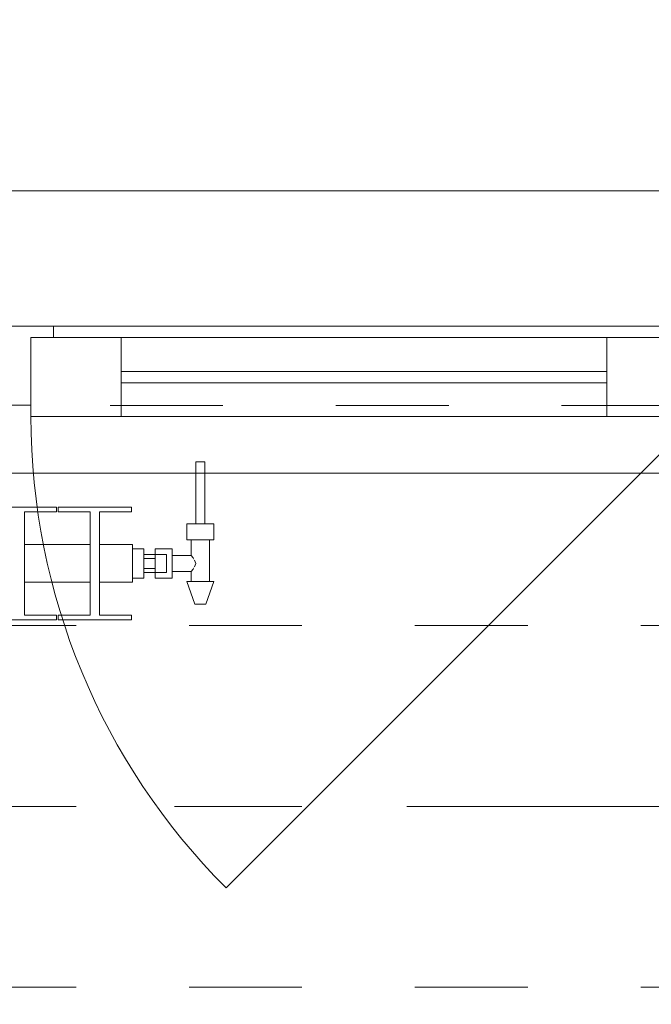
# Model space of a CAD drawing. Header units: metres. Extents: x -3.6 to 90.7, y -11.1 to 18.
# Tile 510 of 656: x 42.43 to 42.989, y 12.975 to 13.846. Entities that reach past the tile are written whole.
import ezdxf

# ---------------------------------------------------------------- set-up
doc = ezdxf.new("R2010")
doc.units = ezdxf.units.M
doc.header["$MEASUREMENT"] = 0
for name, pattern in [('Achse', [0.2, 0.1, -0.05, 0, -0.05]), ('Strichlinie doppelt', [0.546806, 0.264583, -0.105833, 0.070556, -0.105833]), ('Strichlinie eng', [0.115, 0.075, -0.04]), ('Untersicht', [0.1, 0.075, -0.025]), ('Wipeout_Contour', [1, 0, -1])]:
    doc.linetypes.add(name, pattern=pattern)
for name, color, linetype in [('152 - Bemaßung_ Beschriftung.Ausbau', 7, 'Continuous'), ('451 - Universal.Achsen Raster', 7, 'Continuous'), ('603 - Struktur.Bodenplatte_ Decke Roh', 7, 'Continuous'), ('604 - Struktur.Wand Aussen', 7, 'Continuous'), ('608 - Struktur.Träger', 7, 'Continuous'), ('650 - Abdeckung.Fußboden Aufbau', 7, 'Continuous'), ('801 - HKLSE.Heizung_ Klima_ Lüftung', 7, 'Continuous'), ('Neubau_653 - Abdeckung.TB Verkofferung', 7, 'Continuous')]:
    doc.layers.add(name, color=color, linetype=linetype)
doc.styles.add('ERSTELLTER_STIL_2', font='txt')
doc.dimstyles.new('ERSTELLTER_STIL__3', dxfattribs={"dimtxt": 0.1, "dimasz": 0.0532, "dimexe": 0.18, "dimexo": 0.0625, "dimgap": 0, "dimtad": 1, "dimtih": 1, "dimtoh": 1, "dimzin": 0, "dimdsep": 46, "dimtxsty": 'ERSTELLTER_STIL_2', "dimblk": 'ARROWHEAD_2', "dimblk1": 'ARROWHEAD_2', "dimblk2": 'ARROWHEAD_2', "dimcen": 0.09, "dimse1": 1, "dimse2": 1, "dimclrd": 7, "dimclre": 7, "dimclrt": 7, "dimazin": 0, "dimtfac": 1, "dimtdec": 4, "dimtmove": 0, "dimatfit": 3, "dimfxl": 1, "dimtolj": 1, "dimtzin": 0, "dimarcsym": 0})

# ---------------------------------------------------------------- blocks, each defined once
blk = doc.blocks.new('*D235')
at = {"layer": '152 - Bemaßung_ Beschriftung.Ausbau', "color": 7, "linetype": 'Continuous', "lineweight": 5}
for p, q in [((40.72, 14.8025), (40.72, 14.9075)), ((43.12, 14.8025), (43.12, 14.9075)), ((40.74021, 14.89), (40.69979, 14.82)), ((43.14021, 14.89), (43.09979, 14.82)), ((40.72, 14.855), (43.12, 14.855))]:
    blk.add_line(p, q, dxfattribs=at)
at = {"layer": '152 - Bemaßung_ Beschriftung.Ausbau', "color": 7, "lineweight": 5, "char_height": 0.1, "attachment_point": 7, "style": 'ERSTELLTER_STIL_2'}
for s, insert in [('\\A1;{\\pql;\\fArial|b0|i0|c0|p38;2,40}', (41.78697, 14.875)), ('\\A1;{\\pql;\\fArial|b0|i0|c0|p38;2,01}', (41.78697, 14.735))]:
    blk.add_mtext(s, dxfattribs=dict(at, insert=insert))
blk = doc.blocks.new('ARROWHEAD_2')
at = {"color": 0, "linetype": 'Continuous', "lineweight": 0}
for p, q in [((-0.378, -0.655), (0.378, 0.655)), ((0, 0), (-1, 0))]:
    blk.add_line(p, q, dxfattribs=at)
blk = doc.blocks.new('*D272')
at = {"layer": '152 - Bemaßung_ Beschriftung.Ausbau', "color": 7, "linetype": 'Continuous', "lineweight": 5}
for p, q in [((40.18997, 15.3025), (40.18997, 15.4075)), ((43.66997, 15.3025), (43.66997, 15.4075)), ((40.21018, 15.39), (40.16977, 15.32)), ((43.69018, 15.39), (43.64977, 15.32)), ((40.18997, 15.355), (43.66997, 15.355))]:
    blk.add_line(p, q, dxfattribs=at)
at = {"layer": '152 - Bemaßung_ Beschriftung.Ausbau', "color": 7, "lineweight": 5, "char_height": 0.1, "attachment_point": 7, "style": 'ERSTELLTER_STIL_2'}
for s, insert in [('\\A1;{\\pql;\\fArial|b0|i0|c0|p38;3,48}', (41.72106, 15.375)), ('\\A1;{\\pql;\\fArial|b0|i0|c0|p38;14}', (43.49797, 15.375))]:
    blk.add_mtext(s, dxfattribs=dict(at, insert=insert))
blk = doc.blocks.new('*D311')
at = {"layer": '152 - Bemaßung_ Beschriftung.Ausbau', "color": 7, "linetype": 'Continuous', "lineweight": 5}
for p, q in [((40.27999, 15.8025), (40.27999, 15.9075)), ((43.57999, 15.8025), (43.57999, 15.9075)), ((40.3002, 15.89), (40.25978, 15.82)), ((43.6002, 15.89), (43.55978, 15.82)), ((40.27999, 15.855), (43.57999, 15.855))]:
    blk.add_line(p, q, dxfattribs=at)
at = {"layer": '152 - Bemaßung_ Beschriftung.Ausbau', "color": 7, "lineweight": 5, "insert": (41.79696, 15.875), "char_height": 0.1, "attachment_point": 7, "style": 'ERSTELLTER_STIL_2'}
blk.add_mtext('\\A1;{\\pql;\\fArial|b0|i0|c0|p38;3,30}', dxfattribs=at)

msp = doc.modelspace()

# ---------------------------------------------------------------- linework, layer by layer
at = {"layer": '451 - Universal.Achsen Raster', "color": 160, "linetype": 'Strichlinie doppelt', "lineweight": 9, "true_color": 0x3232ff}
msp.add_line((64.93502, 13.14998), (-3.175, 13.14998), dxfattribs=at)
at = {"layer": '603 - Struktur.Bodenplatte_ Decke Roh', "color": 7, "linetype": 'Continuous', "lineweight": 18, "flags": 128}
msp.add_lwpolyline([(-0.015, 0.005), (62.27503, 0.005), (62.27503, 13.695), (50.77999, 13.695), (50.77999, 13.455), (50.77999, 12.99998), (50.84002, 12.99998), (50.84002, 8.58498), (49.03003, 8.58498), (49.03003, 8.72498), (47.41002, 8.72498), (47.41002, 12.99998), (47.47999, 12.99998), (47.47999, 13.455), (47.47999, 13.695), (14.77999, 13.695)], dxfattribs=at)
at = {"layer": '604 - Struktur.Wand Aussen', "color": 7, "linetype": 'Continuous', "lineweight": 13}
for p, q in [((42.42, 13.575), (42.46, 13.575)), ((42.46, 13.575), (43.01, 13.575)), ((42.46, 13.575), (42.46, 13.565)), ((42.46, 13.565), (42.44, 13.565)), ((42.44, 13.565), (42.44, 13.505)), ((42.44, 13.495), (42.44, 13.565)), ((42.44, 13.565), (42.52, 13.565)), ((42.52, 13.565), (42.95, 13.565)), ((42.52, 13.565), (42.52, 13.495)), ((42.95, 13.495), (42.95, 13.565)), ((42.95, 13.565), (43.03, 13.565)), ((42.52, 13.535), (42.95, 13.535)), ((42.95, 13.525), (42.52, 13.525)), ((42.44, 13.505), (42.42, 13.505)), ((42.52, 13.495), (42.44, 13.495)), ((42.95, 13.495), (42.52, 13.495)), ((43.03, 13.495), (42.95, 13.495))]:
    msp.add_line(p, q, dxfattribs=at)
at = {"layer": '604 - Struktur.Wand Aussen', "color": 7, "linetype": 'Continuous', "lineweight": 9}
msp.add_line((43.03, 13.495), (42.61281, 13.07781), dxfattribs=at)
at = {"layer": '608 - Struktur.Träger', "color": 7, "linetype": 'Untersicht', "lineweight": 13}
for p, q in [((14.77999, 13.30998), (47.47999, 13.30998)), ((14.77999, 12.98998), (47.47999, 12.98998))]:
    msp.add_line(p, q, dxfattribs=at)
at = {"layer": '608 - Struktur.Träger', "color": 7, "linetype": 'Achse', "lineweight": 9}
msp.add_line((14.77999, 13.14998), (47.47999, 13.14998), dxfattribs=at)
at = {"layer": '650 - Abdeckung.Fußboden Aufbau', "color": 7, "linetype": 'Continuous', "lineweight": 13, "flags": 128}
msp.add_lwpolyline([(43.66997, 8.2405), (43.66997, 12.98998), (43.56999, 12.98998), (43.56999, 13.445), (40.28999, 13.445), (40.28999, 12.98998), (40.18997, 12.98998), (40.18997, 8.50998)], dxfattribs=at)
at = {"layer": 'Neubau_653 - Abdeckung.TB Verkofferung', "color": 1, "linetype": 'Untersicht', "lineweight": 9}
msp.add_line((15.11, 13.50498), (47.24003, 13.50498), dxfattribs=at)

# ---------------------------------------------------------------- dimensions: what is measured, and where the dimension line sits
at = {"layer": '152 - Bemaßung_ Beschriftung.Ausbau', "color": 7, "linetype": 'Continuous', "lineweight": 5}
dim = msp.add_linear_dim(base=(43.12, 14.855), p1=(40.72, 13.575), p2=(43.12, 13.575), dimstyle='ERSTELLTER_STIL__3', dxfattribs=at)
dim.commit()
dim.dimension.update_dxf_attribs({"geometry": '*D235', "text_midpoint": (41.91685, 14.925), "dimtype": 160})

# ---------------------------------------------------------------- next in the draw order: wipeouts: each hides what was drawn before it
at = {"color": 254, "linetype": 'Wipeout_Contour', "lineweight": 0, "ltscale": 10761.835969}
msp.add_wipeout([(41.52999, 13.38167), (41.52999, 13.34833), (41.55916, 13.34833), (41.55916, 13.31917), (41.53082, 13.31917), (41.53082, 13.315), (41.59582, 13.315), (41.59582, 13.31917), (41.56749, 13.31917), (41.56749, 13.34833), (41.62582, 13.34833), (41.62582, 13.31917), (41.59749, 13.31917), (41.59749, 13.315), (41.66249, 13.315), (41.66249, 13.31917), (41.63416, 13.31917), (41.63416, 13.34833), (41.69249, 13.34833), (41.69249, 13.31917), (41.66416, 13.31917), (41.66416, 13.315), (41.72916, 13.315), (41.72916, 13.31917), (41.70082, 13.31917), (41.70082, 13.34833), (41.75916, 13.34833), (41.75916, 13.31917), (41.73082, 13.31917), (41.73082, 13.315), (41.79582, 13.315), (41.79582, 13.31917), (41.76749, 13.31917), (41.76749, 13.34833), (41.82582, 13.34833), (41.82582, 13.31917), (41.79749, 13.31917), (41.79749, 13.315), (41.86249, 13.315), (41.86249, 13.31917), (41.83416, 13.31917), (41.83416, 13.34833), (41.89249, 13.34833), (41.89249, 13.31917), (41.86416, 13.31917), (41.86416, 13.315), (41.92916, 13.315), (41.92916, 13.31917), (41.90082, 13.31917), (41.90082, 13.34833), (41.95916, 13.34833), (41.95916, 13.31917), (41.93082, 13.31917), (41.93082, 13.315), (41.99582, 13.315), (41.99582, 13.31917), (41.96749, 13.31917), (41.96749, 13.34833), (42.02582, 13.34833), (42.02582, 13.31917), (41.99749, 13.31917), (41.99749, 13.315), (42.06249, 13.315), (42.06249, 13.31917), (42.03416, 13.31917), (42.03416, 13.34833), (42.09249, 13.34833), (42.09249, 13.31917), (42.06416, 13.31917), (42.06416, 13.315), (42.12916, 13.315), (42.12916, 13.31917), (42.10082, 13.31917), (42.10082, 13.34833), (42.15916, 13.34833), (42.15916, 13.31917), (42.13082, 13.31917), (42.13082, 13.315), (42.19582, 13.315), (42.19582, 13.31917), (42.16749, 13.31917), (42.16749, 13.34833), (42.22582, 13.34833), (42.22582, 13.31917), (42.19749, 13.31917), (42.19749, 13.315), (42.26249, 13.315), (42.26249, 13.31917), (42.23416, 13.31917), (42.23416, 13.34833), (42.29249, 13.34833), (42.29249, 13.31917), (42.26416, 13.31917), (42.26416, 13.315), (42.32916, 13.315), (42.32916, 13.31917), (42.30082, 13.31917), (42.30082, 13.34833), (42.35916, 13.34833), (42.35916, 13.31917), (42.33082, 13.31917), (42.33082, 13.315), (42.39582, 13.315), (42.39582, 13.31917), (42.36749, 13.31917), (42.36749, 13.34833), (42.42582, 13.34833), (42.42582, 13.31917), (42.39749, 13.31917), (42.39749, 13.315), (42.46249, 13.315), (42.46249, 13.31917), (42.43416, 13.31917), (42.43416, 13.34833), (42.49249, 13.34833), (42.49249, 13.31917), (42.46416, 13.31917), (42.46416, 13.315), (42.52916, 13.315), (42.52916, 13.31917), (42.50082, 13.31917), (42.50082, 13.34833), (42.52999, 13.34833), (42.52999, 13.38167), (42.50082, 13.38167), (42.50082, 13.41083), (42.52916, 13.41083), (42.52916, 13.415), (42.46416, 13.415), (42.46416, 13.41083), (42.49249, 13.41083), (42.49249, 13.38167), (42.43416, 13.38167), (42.43416, 13.41083), (42.46249, 13.41083), (42.46249, 13.415), (42.39749, 13.415), (42.39749, 13.41083), (42.42582, 13.41083), (42.42582, 13.38167), (42.36749, 13.38167), (42.36749, 13.41083), (42.39582, 13.41083), (42.39582, 13.415), (42.33082, 13.415), (42.33082, 13.41083), (42.35916, 13.41083), (42.35916, 13.38167), (42.30082, 13.38167), (42.30082, 13.41083), (42.32916, 13.41083), (42.32916, 13.415), (42.26416, 13.415), (42.26416, 13.41083), (42.29249, 13.41083), (42.29249, 13.38167), (42.23416, 13.38167), (42.23416, 13.41083), (42.26249, 13.41083), (42.26249, 13.415), (42.19749, 13.415), (42.19749, 13.41083), (42.22582, 13.41083), (42.22582, 13.38167), (42.16749, 13.38167), (42.16749, 13.41083), (42.19582, 13.41083), (42.19582, 13.415), (42.13082, 13.415), (42.13082, 13.41083), (42.15916, 13.41083), (42.15916, 13.38167), (42.10082, 13.38167), (42.10082, 13.41083), (42.12916, 13.41083), (42.12916, 13.415), (42.06416, 13.415), (42.06416, 13.41083), (42.09249, 13.41083), (42.09249, 13.38167), (42.03416, 13.38167), (42.03416, 13.41083), (42.06249, 13.41083), (42.06249, 13.415), (41.99749, 13.415), (41.99749, 13.41083), (42.02582, 13.41083), (42.02582, 13.38167), (41.96749, 13.38167), (41.96749, 13.41083), (41.99582, 13.41083), (41.99582, 13.415), (41.93082, 13.415), (41.93082, 13.41083), (41.95916, 13.41083), (41.95916, 13.38167), (41.90082, 13.38167), (41.90082, 13.41083), (41.92916, 13.41083), (41.92916, 13.415), (41.86416, 13.415), (41.86416, 13.41083), (41.89249, 13.41083), (41.89249, 13.38167), (41.83416, 13.38167), (41.83416, 13.41083), (41.86249, 13.41083), (41.86249, 13.415), (41.79749, 13.415), (41.79749, 13.41083), (41.82582, 13.41083), (41.82582, 13.38167), (41.76749, 13.38167), (41.76749, 13.41083), (41.79582, 13.41083), (41.79582, 13.415), (41.73082, 13.415), (41.73082, 13.41083), (41.75916, 13.41083), (41.75916, 13.38167), (41.70082, 13.38167), (41.70082, 13.41083), (41.72916, 13.41083), (41.72916, 13.415), (41.66416, 13.415), (41.66416, 13.41083), (41.69249, 13.41083), (41.69249, 13.38167), (41.63416, 13.38167), (41.63416, 13.41083), (41.66249, 13.41083), (41.66249, 13.415), (41.59749, 13.415), (41.59749, 13.41083), (41.62582, 13.41083), (41.62582, 13.38167), (41.56749, 13.38167), (41.56749, 13.41083), (41.59582, 13.41083), (41.59582, 13.415), (41.53082, 13.415), (41.53082, 13.41083), (41.55916, 13.41083), (41.55916, 13.38167)], dxfattribs=at).dxf.layer = '801 - HKLSE.Heizung_ Klima_ Lüftung'

# ---------------------------------------------------------------- next in the draw order: linework, layer by layer
at = {"layer": '801 - HKLSE.Heizung_ Klima_ Lüftung', "color": 7, "linetype": 'Continuous', "lineweight": 5}
for p, q in [((42.46249, 13.415), (42.39749, 13.415)), ((42.46249, 13.41083), (42.46249, 13.415)), ((42.46249, 13.41083), (42.46249, 13.415)), ((42.46416, 13.415), (42.46416, 13.41083)), ((42.46416, 13.415), (42.46416, 13.41083)), ((42.43416, 13.31917), (42.43416, 13.41083)), ((42.43416, 13.41083), (42.46249, 13.41083)), ((42.46416, 13.41083), (42.49249, 13.41083)), ((42.49249, 13.41083), (42.49249, 13.31917)), ((42.50082, 13.31917), (42.50082, 13.41083)), ((42.43416, 13.38167), (42.49249, 13.38167)), ((42.43416, 13.34833), (42.49249, 13.34833)), ((42.46249, 13.31917), (42.43416, 13.31917)), ((42.46249, 13.315), (42.46249, 13.31917)), ((42.46249, 13.315), (42.46249, 13.31917)), ((42.46416, 13.31917), (42.46416, 13.315)), ((42.49249, 13.31917), (42.46416, 13.31917)), ((42.46416, 13.31917), (42.46416, 13.315)), ((42.52916, 13.31917), (42.50082, 13.31917)), ((42.52916, 13.315), (42.52916, 13.31917)), ((42.39749, 13.315), (42.46249, 13.315)), ((42.39749, 13.315), (42.46249, 13.315)), ((42.46416, 13.315), (42.52916, 13.315)), ((42.46416, 13.315), (42.52916, 13.315))]:
    msp.add_line(p, q, dxfattribs=at)

# ---------------------------------------------------------------- next in the draw order: wipeouts: each hides what was drawn before it
at = {"color": 254, "linetype": 'Wipeout_Contour', "lineweight": 0, "ltscale": 1424.25512}
msp.add_wipeout([(42.52999, 13.35201), (42.53999, 13.35201), (42.53999, 13.357), (42.54999, 13.357), (42.54999, 13.352), (42.56499, 13.352), (42.56499, 13.358), (42.58199, 13.358), (42.58199, 13.349), (42.57799, 13.349), (42.58499, 13.329), (42.59499, 13.329), (42.60199, 13.349), (42.59799, 13.349), (42.59799, 13.386), (42.60199, 13.386), (42.60199, 13.4), (42.59399, 13.4), (42.59399, 13.455), (42.58599, 13.455), (42.58599, 13.4), (42.57799, 13.4), (42.57799, 13.386), (42.58199, 13.386), (42.58199, 13.372), (42.56499, 13.372), (42.56499, 13.378), (42.54999, 13.378), (42.54999, 13.373), (42.53999, 13.373), (42.53999, 13.37799), (42.52999, 13.37799)], dxfattribs=at).dxf.layer = '801 - HKLSE.Heizung_ Klima_ Lüftung'

# ---------------------------------------------------------------- next in the draw order: linework, layer by layer
at = {"layer": '604 - Struktur.Wand Aussen', "color": 7, "linetype": 'Continuous', "lineweight": 9}
msp.add_line((43.11, 13.445), (40.73, 13.445), dxfattribs=at)
at = {"layer": '604 - Struktur.Wand Aussen', "color": 7, "linetype": 'Strichlinie eng', "lineweight": 9}
msp.add_line((43.11, 13.445), (40.73, 13.445), dxfattribs=at)
at = {"layer": '604 - Struktur.Wand Aussen', "color": 7, "linetype": 'Continuous', "lineweight": 9}
msp.add_arc((43.03, 13.495), 0.59, 180, 225, dxfattribs=at)
at = {"layer": '801 - HKLSE.Heizung_ Klima_ Lüftung', "color": 7, "linetype": 'Continuous', "lineweight": 5}
for p, q in [((42.58599, 13.455), (42.58716, 13.455)), ((42.58599, 13.455), (42.58599, 13.4)), ((42.58716, 13.455), (42.58999, 13.455)), ((42.58999, 13.455), (42.59282, 13.455)), ((42.59282, 13.455), (42.59399, 13.455)), ((42.59399, 13.455), (42.59399, 13.4)), ((42.52916, 13.415), (42.46416, 13.415)), ((42.52916, 13.41083), (42.52916, 13.415)), ((42.50082, 13.41083), (42.52916, 13.41083)), ((42.57799, 13.4), (42.58399, 13.4)), ((42.57799, 13.4), (42.57799, 13.386)), ((42.58399, 13.4), (42.59599, 13.4)), ((42.58599, 13.4), (42.58716, 13.4)), ((42.58716, 13.4), (42.58999, 13.4)), ((42.58999, 13.4), (42.59282, 13.4)), ((42.59282, 13.4), (42.59399, 13.4)), ((42.59599, 13.4), (42.60199, 13.4)), ((42.60199, 13.4), (42.60199, 13.386)), ((42.50082, 13.38167), (42.52999, 13.38167)), ((42.52999, 13.38167), (42.52999, 13.37679)), ((42.57799, 13.386), (42.58399, 13.386)), ((42.58199, 13.386), (42.58199, 13.372)), ((42.58399, 13.386), (42.59599, 13.386)), ((42.59599, 13.386), (42.60199, 13.386)), ((42.59799, 13.386), (42.59799, 13.349)), ((42.52999, 13.37799), (42.53999, 13.37799)), ((42.52999, 13.37679), (42.52999, 13.365)), ((42.53999, 13.37799), (42.53999, 13.365)), ((42.54999, 13.373), (42.53999, 13.373)), ((42.54999, 13.373), (42.54999, 13.378)), ((42.54999, 13.378), (42.54999, 13.3715)), ((42.56499, 13.378), (42.54999, 13.378)), ((42.54999, 13.373), (42.54999, 13.37066)), ((42.54999, 13.373), (42.55999, 13.373)), ((42.54999, 13.373), (42.54999, 13.37066)), ((42.54999, 13.3715), (42.54999, 13.36933)), ((42.54999, 13.37066), (42.54999, 13.365)), ((42.54999, 13.37066), (42.54999, 13.36933)), ((42.55999, 13.373), (42.55999, 13.37066)), ((42.55999, 13.37066), (42.55999, 13.365)), ((42.56499, 13.378), (42.56499, 13.3715)), ((42.58199, 13.372), (42.56499, 13.372)), ((42.56499, 13.3715), (42.56499, 13.3585)), ((42.58199, 13.372), (42.5837, 13.36995)), ((42.5837, 13.36995), (42.58422, 13.36889)), ((42.52999, 13.365), (42.52999, 13.35321)), ((42.53999, 13.36933), (42.54999, 13.36933)), ((42.53999, 13.365), (42.53999, 13.35201)), ((42.54999, 13.36933), (42.54999, 13.365)), ((42.54999, 13.365), (42.54999, 13.36067)), ((42.54999, 13.365), (42.54999, 13.35934)), ((42.55999, 13.365), (42.55999, 13.35934)), ((42.58473, 13.36785), (42.58612, 13.365)), ((42.58612, 13.365), (42.58473, 13.36215)), ((42.52999, 13.35321), (42.52999, 13.34833)), ((42.53999, 13.36067), (42.54999, 13.36067)), ((42.54999, 13.357), (42.53999, 13.357)), ((42.54999, 13.36067), (42.54999, 13.3585)), ((42.54999, 13.36067), (42.54999, 13.35934)), ((42.54999, 13.35934), (42.54999, 13.357)), ((42.54999, 13.35934), (42.54999, 13.357)), ((42.54999, 13.3585), (42.54999, 13.352)), ((42.54999, 13.357), (42.55999, 13.357)), ((42.54999, 13.352), (42.54999, 13.357)), ((42.55999, 13.35934), (42.55999, 13.357)), ((42.56499, 13.3585), (42.56499, 13.352)), ((42.58199, 13.358), (42.56499, 13.358)), ((42.5837, 13.36005), (42.58199, 13.358)), ((42.58199, 13.358), (42.58199, 13.349)), ((42.58422, 13.36111), (42.5837, 13.36005)), ((42.50082, 13.34833), (42.52999, 13.34833)), ((42.52999, 13.35201), (42.53999, 13.35201)), ((42.52999, 13.35201), (42.53999, 13.35201)), ((42.52999, 13.35201), (42.53999, 13.35201)), ((42.52999, 13.35201), (42.53999, 13.35201)), ((42.56499, 13.352), (42.54999, 13.352)), ((42.57799, 13.349), (42.5815, 13.349)), ((42.57799, 13.349), (42.58499, 13.329)), ((42.5815, 13.349), (42.58999, 13.349)), ((42.58999, 13.349), (42.59847, 13.349)), ((42.60199, 13.349), (42.59499, 13.329)), ((42.59847, 13.349), (42.60199, 13.349)), ((42.58499, 13.329), (42.58645, 13.329)), ((42.58645, 13.329), (42.58999, 13.329)), ((42.58999, 13.329), (42.59352, 13.329)), ((42.59352, 13.329), (42.59499, 13.329))]:
    msp.add_line(p, q, dxfattribs=at)

# ---------------------------------------------------------------- next in the draw order: dimensions: what is measured, and where the dimension line sits
at = {"layer": '152 - Bemaßung_ Beschriftung.Ausbau', "color": 7, "linetype": 'Continuous', "lineweight": 5}
for base, p1, p2, picture, middle in [((43.57999, 15.855), (40.27999, 12.99998), (43.57999, 12.99998), '*D311', (41.92684, 15.925)), ((43.66997, 15.355), (40.18997, 10.73749), (43.66997, 10.62024), '*D272', (41.85094, 15.425))]:
    dim = msp.add_linear_dim(base=base, p1=p1, p2=p2, dimstyle='ERSTELLTER_STIL__3', dxfattribs=at)
    dim.commit()
    dim.dimension.update_dxf_attribs({"geometry": picture, "text_midpoint": middle, "dimtype": 160})

doc.saveas('drawing.dxf')
